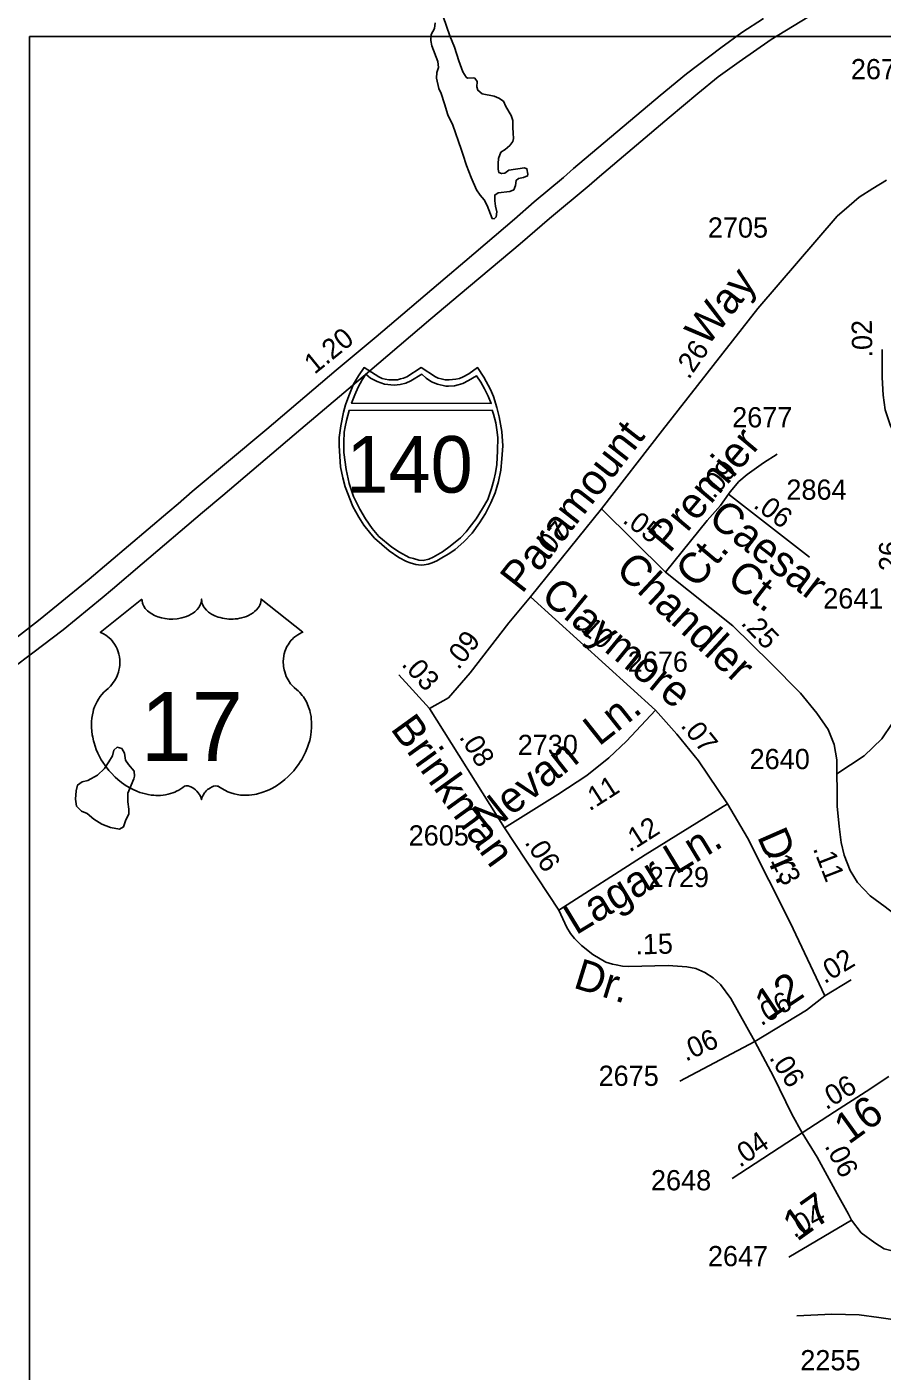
# Model space of a CAD drawing. Extents: x 2290055 to 2389491, y 66597 to 237875.
# Drawn here: x 2334306 to 2336946, y 204097 to 208250 of the extents above; entities that cross this region are included whole.
import ezdxf

# ---------------------------------------------------------------- set-up
doc = ezdxf.new("R2010")
doc.units = 0
for name, color, linetype in [('Exist Hydrographic Pond Under 1500 Sq Ft', 7, 'Continuous'), ('Exist Road Non-System Type 51', 7, 'Continuous'), ('Exist Road Primary Interstate Divided Center Attributed', 7, 'Continuous'), ('Exist Road Primary Interstate Mileage Hundredths English Label', 7, 'Continuous'), ('Exist Road Primary Interstate Shield CELL', 7, 'Continuous'), ('Exist Road Primary Interstate Shield Number Label', 7, 'Continuous'), ('Exist Road Primary US Shield CELL', 7, 'Continuous'), ('Exist Road Primary US Shield Number Label', 7, 'Continuous'), ('Exist Road Secondary Mileage Hundredths English Label', 7, 'Continuous'), ('Exist Road Secondary Type 51 Attributed', 7, 'Continuous'), ('Exist Road Secondary Type 51 Label', 7, 'Continuous'), ('Exist Road Secondary Type 51 Number Label', 7, 'Continuous'), ('Map Preparation Inset Cut Line', 7, 'Continuous')]:
    doc.layers.add(name, color=color, linetype=linetype)

msp = doc.modelspace()

# ---------------------------------------------------------------- linework, layer by layer
at = {"layer": 'Exist Hydrographic Pond Under 1500 Sq Ft'}
for points in [[(2335748.7, 207656.7), (2335741.9, 207657.8), (2335726.9, 207697.6), (2335717.4, 207715.8), (2335704.7, 207729.9), (2335693.7, 207746.8), (2335676.9, 207784.2), (2335662.7, 207821.7), (2335651.2, 207856.4), (2335646.7, 207872.4), (2335620.4, 207946.5), (2335605.7, 207978.5), (2335595.4, 208011.8), (2335584.4, 208043.5), (2335577.9, 208059.9), (2335570.7, 208091.6), (2335570.9, 208108.6), (2335576.7, 208124.2), (2335574.2, 208142.9), (2335556.4, 208191.4), (2335553.2, 208207.6), (2335554.2, 208225.7), (2335563.9, 208244.7), (2335565.9, 208261.9)], [(2335590.4, 208282), (2335611.4, 208222.4), (2335625.4, 208187.1), (2335639.4, 208145.3), (2335651.9, 208110.9), (2335661.4, 208094.5), (2335666.4, 208091.1), (2335684.2, 208092.1), (2335688.9, 208091.3), (2335695.4, 208081.3), (2335694.7, 208064.6), (2335697.9, 208053.8), (2335711.7, 208043.1), (2335747.9, 208035.9), (2335763.2, 208030), (2335776.7, 208020.6), (2335784.2, 208004.2), (2335800.9, 207975.7), (2335805.9, 207960.9), (2335805.7, 207938.5), (2335807.4, 207921.3), (2335807.9, 207905.3), (2335806.4, 207895.9), (2335796.4, 207883.1), (2335782.2, 207871.1), (2335769.2, 207862.5), (2335761.9, 207843.4), (2335760.9, 207827.9), (2335760.9, 207809.9), (2335762.4, 207800.2), (2335771.2, 207796.4), (2335781.4, 207798.3), (2335793.7, 207806.6), (2335842.4, 207814.7), (2335849.4, 207811.4), (2335852.4, 207795), (2335851.4, 207789.4), (2335839.2, 207784.7), (2335823.4, 207781.6), (2335815.9, 207775.7), (2335814.4, 207760.1), (2335808.7, 207746.4), (2335796.9, 207741.3), (2335760.9, 207737), (2335750.4, 207730.2), (2335750.4, 207712.3), (2335752.2, 207696), (2335756.7, 207678.1), (2335754.9, 207662.5), (2335748.7, 207656.7)], [(2334591, 205771.5), (2334564, 205776.7), (2334536.7, 205787), (2334512.7, 205802), (2334491.7, 205819.9), (2334473.7, 205827.4), (2334458.5, 205842.8), (2334455.7, 205863.6), (2334457.5, 205890.3), (2334462.2, 205907.8), (2334476.5, 205917.1), (2334493.7, 205921.8), (2334523.7, 205937.7), (2334545.2, 205958.9), (2334559, 205979.3), (2334569.5, 205997.8), (2334574.2, 206015.7), (2334584.5, 206024.4), (2334598.2, 206020.8), (2334606.7, 206006), (2334610.2, 205984.1), (2334619.2, 205970.8), (2334636.7, 205950.1), (2334637.5, 205934.7), (2334635.5, 205927.3), (2334617, 205882.1), (2334617, 205856), (2334620.2, 205833), (2334620, 205817.6), (2334611.5, 205799.7), (2334604, 205778.2), (2334591, 205771.5)]]:
    msp.add_lwpolyline(points, dxfattribs=at)
at = {"layer": 'Exist Road Non-System Type 51'}
msp.add_lwpolyline([(2336683, 204268), (2336791.1, 204273.2), (2336875.4, 204270.6), (2336936, 204262.7), (2336994, 204254.8), (2337049.4, 204236.3), (2337129.7, 204206)], dxfattribs=at)
at = {"layer": 'Exist Road Primary Interstate Divided Center Attributed'}
for points in [[(2336740.6, 208294.4), (2336604.1, 208210.5), (2336505.3, 208141.8), (2336440.3, 208095.7), (2336377.2, 208043.8), (2336288.9, 207970.2), (2336073.3, 207787.4), (2336041.8, 207759.4), (2335918.8, 207657.3), (2335828.4, 207579.5), (2335643.6, 207424), (2335553.2, 207347.6), (2335357.5, 207181.2), (2335151.4, 207007.4), (2334910.7, 206802.4), (2334847.6, 206749.1), (2334661.4, 206590.9), (2334569.6, 206513), (2334537.7, 206486.1), (2334417.1, 206387.2), (2334323.9, 206315.7), (2334261.2, 206269.2)], [(2336580.1, 208275.9), (2336513.4, 208232), (2336448.4, 208185), (2336342, 208104.5), (2336260.7, 208037.6), (2335993.6, 207812.1), (2335962.9, 207784.3), (2335872.2, 207709.2), (2335811.4, 207656.2), (2335658, 207525.1), (2335597.2, 207473.9), (2335383.7, 207292.2), (2335261, 207189.5), (2335046.8, 207007.1), (2334921.7, 206903.1), (2334815.8, 206814.6), (2334772.5, 206776.7), (2334740.6, 206749.6), (2334619.7, 206646.7), (2334497.6, 206543.9), (2334402.6, 206465.7), (2334341.1, 206416.3), (2334276.3, 206365.9)]]:
    msp.add_lwpolyline(points, dxfattribs=at)
at = {"layer": 'Exist Road Primary Interstate Shield CELL'}
for points in [[(2335522.5, 206587), (2335532, 206587.9), (2335544.7, 206590.4), (2335557.1, 206594.5), (2335571.2, 206600.7), (2335592.1, 206612.2), (2335608.8, 206622.1), (2335628.2, 206635), (2335654.3, 206658.8), (2335680.3, 206686.2), (2335703.3, 206717.2), (2335721.6, 206746.2), (2335737.6, 206779.4), (2335751.1, 206810.3), (2335761.7, 206845.6), (2335768.8, 206879.9), (2335772.4, 206915.6), (2335774.7, 206955.1), (2335772.1, 206999.7), (2335764.3, 207045.2), (2335757, 207073.6), (2335746, 207107.5), (2335737, 207129.2), (2335716.2, 207167.6), (2335697.4, 207197.2), (2335670.2, 207178.1), (2335652.4, 207168.6), (2335641.6, 207163.8), (2335630.4, 207161.6), (2335609.9, 207159.1), (2335597.1, 207159.7), (2335585.1, 207162.4), (2335575, 207164.6), (2335566.7, 207168.6), (2335522.5, 207197.2), (2335478.2, 207168.6), (2335468.9, 207164.4), (2335459.4, 207162.4), (2335450.3, 207159.8), (2335435.2, 207159.1), (2335423.6, 207159.5), (2335411.7, 207161.6), (2335402.3, 207163.6), (2335391.8, 207168.6), (2335346.7, 207197.2), (2335329, 207171.5), (2335314.5, 207146.1), (2335299.2, 207110.2), (2335289.6, 207082.4), (2335282.8, 207059.5), (2335274.5, 207017.5), (2335270.1, 206981), (2335269.4, 206955.1), (2335274.1, 206890.6), (2335281.2, 206856.3), (2335288.4, 206828.5), (2335312.3, 206768.4), (2335330.2, 206734.8), (2335345.6, 206710.7), (2335367.2, 206683.5), (2335378.9, 206670.5), (2335423.7, 206631.4), (2335453.6, 206610.9), (2335477.5, 206598), (2335488.8, 206593.7), (2335506.3, 206588.8)], [(2335352.1, 207176.5), (2335341.1, 207159.6), (2335328.4, 207136.7), (2335318.3, 207113.1), (2335307.9, 207086.9), (2335739.5, 207086.7), (2335729.4, 207109.2), (2335718.7, 207131.7), (2335707.4, 207152.3), (2335693.7, 207172.2), (2335669.5, 207156.9), (2335651.9, 207148.6), (2335637.7, 207143.7), (2335625.7, 207141), (2335607.1, 207139.5), (2335598.8, 207140), (2335572.9, 207145.9), (2335555.3, 207153.1), (2335538.6, 207164.2), (2335525.1, 207176.9), (2335490.9, 207156.2), (2335475.7, 207149.6), (2335458.3, 207145.1), (2335439.2, 207142.7), (2335409.8, 207145.9), (2335386.7, 207153.9), (2335366.8, 207164.2)], [(2335742, 207065.4), (2335746.6, 207053.3), (2335753, 207026.2), (2335756.3, 207005.4), (2335759.8, 206981.4), (2335758.6, 206940.3), (2335756.6, 206897.7), (2335752.7, 206872.5), (2335747.4, 206849.5), (2335740.3, 206824.1), (2335728.8, 206790.2), (2335712.8, 206761.6), (2335693, 206729.8), (2335671.5, 206701.9), (2335662.2, 206690.3), (2335644.4, 206671.7), (2335612.2, 206645.8), (2335588.7, 206628.2), (2335560.5, 206611.6), (2335546.2, 206605.2), (2335529.6, 206601.7), (2335515.9, 206602.7), (2335499.2, 206607.1), (2335485.8, 206610.8), (2335456.4, 206626.7), (2335432.5, 206642.6), (2335392.7, 206675.2), (2335371.3, 206700.4), (2335351.2, 206729.7), (2335333.4, 206759.8), (2335314.3, 206799.5), (2335300.8, 206839.4), (2335291, 206882.5), (2335284.4, 206935.1), (2335283.7, 206967.2), (2335285.7, 206998), (2335288.6, 207014.2), (2335292.5, 207034.3), (2335300.4, 207065.2)]]:
    msp.add_lwpolyline(points, close=True, dxfattribs=at)
at = {"layer": 'Exist Road Primary US Shield CELL'}
msp.add_lwpolyline([(2334660.8, 206481.7), (2334661.1, 206476.4), (2334662.4, 206470), (2334663.4, 206466.8), (2334666.4, 206460.5), (2334671.2, 206453.2), (2334678, 206446), (2334685.7, 206439.7), (2334690.9, 206436.3), (2334699.6, 206431.6), (2334709.6, 206427.4), (2334720.7, 206424.2), (2334732, 206421.9), (2334744.4, 206420.6), (2334756.6, 206420.3), (2334769.8, 206421.3), (2334784.4, 206424.1), (2334791.1, 206425.9), (2334798.7, 206428.5), (2334805.6, 206431.4), (2334813.3, 206435.5), (2334819.5, 206439.4), (2334824.3, 206442.9), (2334831.1, 206449.5), (2334836.6, 206456.2), (2334838.8, 206460), (2334840.8, 206463.7), (2334843.5, 206471.4), (2334844.3, 206474.8), (2334844.8, 206481.9), (2334845.3, 206476), (2334845.9, 206472.2), (2334846.9, 206468.6), (2334848.4, 206464.7), (2334851.1, 206459.3), (2334854.1, 206454.7), (2334859.9, 206447.9), (2334863.4, 206444.6), (2334866.7, 206441.9), (2334875.4, 206435.9), (2334885.7, 206430.8), (2334890.7, 206428.6), (2334895.8, 206426.7), (2334902.4, 206424.8), (2334909.1, 206423.2), (2334915.8, 206422), (2334922.6, 206421), (2334929.6, 206420.5), (2334935.3, 206420.3), (2334942.3, 206420.4), (2334948.8, 206420.8), (2334955.4, 206421.6), (2334962.7, 206422.8), (2334968.5, 206424.1), (2334976.3, 206426.1), (2334983.3, 206428.6), (2334989.4, 206431.3), (2334997.4, 206435.5), (2335003.8, 206439.5), (2335008.5, 206443.3), (2335014.2, 206448.5), (2335019.5, 206454.6), (2335022.6, 206459.1), (2335024.8, 206463.7), (2335026.9, 206468.6), (2335028.1, 206473.8), (2335028.7, 206478.3), (2335028.8, 206482.1), (2335157.4, 206379.6), (2335154.4, 206378.5), (2335147.4, 206375.1), (2335141.9, 206371.8), (2335133, 206365.6), (2335129.2, 206362.1), (2335125.4, 206358.6), (2335121.9, 206354.8), (2335118.9, 206351.2), (2335115.1, 206346), (2335111.8, 206340.9), (2335108.5, 206335.2), (2335106.1, 206330.2), (2335102.2, 206319.9), (2335100.3, 206313.4), (2335099.1, 206307.8), (2335097.6, 206296.3), (2335097.2, 206290.9), (2335097.2, 206285.5), (2335097.5, 206279.8), (2335098, 206274.3), (2335099, 206268.6), (2335099.9, 206263.6), (2335101.5, 206257.4), (2335103.8, 206250.3), (2335106.6, 206243.4), (2335112.5, 206232.2), (2335120, 206220.8), (2335125.4, 206214.4), (2335130.7, 206209), (2335138.7, 206202.3), (2335143, 206198.5), (2335147.9, 206193.5), (2335156, 206184.2), (2335159.2, 206179.8), (2335162.5, 206174.8), (2335165.6, 206169.7), (2335168.6, 206164.3), (2335171, 206159.5), (2335175.5, 206148.5), (2335178.9, 206137.8), (2335180.4, 206132.1), (2335182.8, 206119.5), (2335183.7, 206113.3), (2335184.7, 206101), (2335184.7, 206086.1), (2335183.6, 206071.9), (2335180.9, 206055.5), (2335178.7, 206045.6), (2335175.3, 206034.1), (2335172.1, 206024.2), (2335166.2, 206009.5), (2335161, 205998.8), (2335154.2, 205986.4), (2335149.6, 205978.9), (2335144.2, 205970.8), (2335137.4, 205961.5), (2335129.5, 205951.7), (2335120, 205941.2), (2335112.4, 205933.6), (2335102.3, 205924.6), (2335096.3, 205919.6), (2335087.6, 205913.1), (2335075.8, 205905.2), (2335064.1, 205898.4), (2335054.1, 205893.3), (2335045.3, 205889.5), (2335033.9, 205885.2), (2335014.9, 205879.9), (2335008, 205878.5), (2334999.8, 205877.3), (2334992.1, 205876.5), (2334984.7, 205876.1), (2334974.7, 205876.1), (2334964.7, 205876.8), (2334955.3, 205878.2), (2334945.5, 205880.2), (2334935.3, 205883.3), (2334926, 205886.9), (2334916.5, 205891.6), (2334900.6, 205901.6), (2334896, 205904), (2334893.4, 205904.7), (2334887.3, 205905), (2334881.5, 205903.8), (2334875.6, 205901.4), (2334872, 205899.5), (2334867.3, 205896.4), (2334863.6, 205893.5), (2334859.2, 205889.4), (2334856.2, 205885.9), (2334853.9, 205883.1), (2334849.4, 205876.1), (2334847.8, 205872.7), (2334846.1, 205868.4), (2334844.7, 205862), (2334842.6, 205870), (2334840.3, 205875.4), (2334837.5, 205879.9), (2334834.7, 205884), (2334830.2, 205889.1), (2334826.2, 205893), (2334821.3, 205896.9), (2334816.2, 205900.1), (2334812, 205902.2), (2334808.2, 205903.6), (2334803.6, 205904.8), (2334799.8, 205905.1), (2334796.7, 205905), (2334792.4, 205904), (2334786.6, 205899.8), (2334781.1, 205896), (2334775.1, 205892.3), (2334767.9, 205888.5), (2334762.7, 205886.1), (2334756.5, 205883.7), (2334749.2, 205881.2), (2334741.3, 205879.2), (2334733.2, 205877.6), (2334726, 205876.4), (2334718.3, 205875.7), (2334711.4, 205875.5), (2334704.2, 205875.6), (2334697.5, 205876.1), (2334689.6, 205876.8), (2334679.9, 205878.3), (2334671.9, 205880.1), (2334663.4, 205882.4), (2334654.6, 205885.1), (2334645.3, 205888.7), (2334633.6, 205893.8), (2334625.5, 205897.9), (2334612.6, 205905.3), (2334597.6, 205915.7), (2334586.2, 205924.9), (2334577.9, 205932.4), (2334565.7, 205944.9), (2334558.5, 205953), (2334547.2, 205967.6), (2334540, 205978.2), (2334535.4, 205985.9), (2334528.5, 205998.4), (2334524.8, 206006.2), (2334519.9, 206017.6), (2334516.1, 206028), (2334512.9, 206037.9), (2334511.2, 206044.2), (2334508.7, 206055.2), (2334507.3, 206063.1), (2334505.8, 206073.8), (2334505, 206085.1), (2334504.9, 206095.5), (2334505.1, 206104.2), (2334506.1, 206114.3), (2334507.8, 206125), (2334509.9, 206134.2), (2334511.7, 206140.8), (2334514.5, 206148.8), (2334518.1, 206157.7), (2334522.3, 206166.2), (2334526.4, 206173.3), (2334531.5, 206180.9), (2334536.5, 206187.4), (2334543.1, 206194.5), (2334549.9, 206201), (2334556.2, 206206.1), (2334563.6, 206213.4), (2334567.5, 206217.8), (2334572.2, 206224), (2334575.9, 206229.7), (2334578.8, 206234.8), (2334582.8, 206242.3), (2334585.1, 206247.9), (2334588.1, 206256.6), (2334589.6, 206262.7), (2334591.1, 206270.5), (2334592.1, 206277.9), (2334592.4, 206287.1), (2334592.2, 206294.7), (2334591.2, 206303.6), (2334589.6, 206312.1), (2334587.5, 206319.5), (2334584.3, 206328), (2334581.4, 206334.3), (2334576.5, 206342.7), (2334571, 206350.5), (2334565.4, 206356.9), (2334559.7, 206362.6), (2334554.2, 206366.9), (2334549, 206370.6), (2334542.5, 206374.5), (2334536.2, 206377.6), (2334532.2, 206379.2)], close=True, dxfattribs=at)
at = {"layer": 'Exist Road Secondary Type 51 Attributed'}
for p, q in [((2336471.6, 206806), (2336722, 206612)), ((2336277.1, 206565.6), (2336079.8, 206760.8)), ((2336850.6, 205305.8), (2336769.5, 205256.4)), ((2336553, 205115.8), (2336321.9, 204992.9)), ((2336483.7, 204692.1), (2336699.6, 204833.8)), ((2336851.5, 204563.2), (2336658.1, 204449.3))]:
    msp.add_line(p, q, dxfattribs=at)
for points in [[(2336079.8, 206760.8), (2336268.2, 207004), (2336562.9, 207380), (2336807.8, 207664.6), (2336844.9, 207696.8), (2336875.8, 207724), (2336917.8, 207750), (2336959.9, 207776)], [(2336806.4, 205942.8), (2336891.2, 205998), (2336945.4, 206050.1), (2336977.4, 206098.2), (2337003.7, 206152.2), (2337016.2, 206187.6), (2337025.2, 206237.3), (2337025, 206360.7), (2337031.3, 206547.4), (2337037.1, 206766.2), (2337030.8, 206893.4), (2337017.3, 206932), (2336998.9, 206969.5), (2336972.6, 207017), (2336955.8, 207066.4), (2336949.6, 207112.2), (2336946.2, 207166.7), (2336946.2, 207252.8)], [(2336471.6, 206806), (2336476.7, 206813.2), (2336504.2, 206844.9), (2336529.8, 206867.4), (2336580.2, 206903.5), (2336622, 206929.8)], [(2336277.1, 206565.6), (2336406.5, 206725.2), (2336447.2, 206771.3), (2336471.6, 206806)], [(2335861, 206488.9), (2336079.8, 206760.8)], [(2336806.4, 205942.8), (2336806.3, 205986), (2336798.6, 206032.5), (2336779.3, 206078.9), (2336744.4, 206129.2), (2336694.1, 206191.2), (2336601.7, 206284.7), (2336485.1, 206399.4), (2336277.1, 206565.6)], [(2335549, 206144.6), (2335606.9, 206176.8), (2335674.4, 206254), (2335793.4, 206408.5), (2335861, 206488.9)], [(2336246.9, 206139.4), (2335861, 206488.9)], [(2335549, 206144.6), (2335454.4, 206248.1)], [(2335780.5, 205775.8), (2335549, 206144.6)], [(2335780.5, 205775.8), (2335944.6, 205878.7), (2336034.6, 205936.7), (2336102.2, 205991.4), (2336156.9, 206042.9), (2336246.9, 206139.4)], [(2336468.8, 205849.8), (2336378.9, 205982.8), (2336312.5, 206065.1), (2336246.9, 206139.4)], [(2337005, 205493.4), (2336955.7, 205531.8), (2336909.8, 205565.2), (2336870.3, 205606.9), (2336847.6, 205643.9), (2336829.1, 205691.4), (2336819.4, 205730.3), (2336813.7, 205779.8), (2336807.8, 205842.4), (2336807.8, 205890.3), (2336806.4, 205942.8)], [(2335947.8, 205521.5), (2336214.7, 205692.1), (2336468.8, 205849.8)], [(2336769.5, 205256.4), (2336662.1, 205482.9), (2336530.4, 205744.5), (2336468.8, 205849.8)], [(2335947.8, 205521.5), (2335780.5, 205775.8)], [(2336553, 205115.8), (2336478.6, 205248.1), (2336447.2, 205291.1), (2336424.9, 205312.1), (2336399.3, 205329.1), (2336371.5, 205340.5), (2336343.1, 205345.7), (2336285.3, 205350.6), (2336163, 205347.3), (2336144.5, 205348.6), (2336124.9, 205352.7), (2336113.4, 205354.7), (2336093.5, 205360.6), (2336052.6, 205383.8), (2336017.5, 205411.8), (2335996, 205433.3), (2335984.3, 205449.4), (2335972.9, 205468.1), (2335947.8, 205521.5)], [(2336769.5, 205256.4), (2336712.7, 205212.6), (2336553, 205115.8)], [(2336699.6, 204833.8), (2336667.6, 204891.3), (2336610.7, 205007), (2336553, 205115.8)], [(2336699.6, 204833.8), (2336798.8, 204897.9), (2336897, 204961.5), (2336967.1, 205007)], [(2336851.5, 204563.2), (2336842, 204582.1), (2336807.9, 204644.7), (2336745.3, 204758.5), (2336699.6, 204833.8)], [(2337282, 204397), (2337253, 204412.9), (2337201.2, 204432), (2337155.4, 204443.1), (2337126.4, 204447.4), (2337084.7, 204453.1), (2337046.7, 204456.9), (2337001.2, 204462.6), (2336953, 204475), (2336923.3, 204493.2), (2336881.1, 204524.8), (2336851.5, 204563.2)]]:
    msp.add_lwpolyline(points, dxfattribs=at)
at = {"layer": 'Map Preparation Inset Cut Line'}
msp.add_lwpolyline([(2334313.2, 192135.8), (2334313.2, 208219.9), (2345070.4, 208219.9), (2345070.4, 203348), (2354753, 203348), (2354753, 199924.5), (2369645.2, 199924.5), (2369645.2, 192135.8), (2354753, 192135.8)], close=True, dxfattribs=at)

# ---------------------------------------------------------------- texts
at = {"layer": 'Exist Road Primary Interstate Mileage Hundredths English Label'}
msp.add_text('1.20', height=62.5, rotation=39.0289, dxfattribs=at).set_placement((2335193.7, 207174.6))
at = {"layer": 'Exist Road Primary Interstate Shield Number Label'}
msp.add_text('140', height=175, dxfattribs=at).set_placement((2335291.9, 206810.8))
at = {"layer": 'Exist Road Primary US Shield Number Label'}
msp.add_text('17', height=212.5, dxfattribs=at).set_placement((2334656.5, 205982.4))
at = {"layer": 'Exist Road Secondary Mileage Hundredths English Label'}
for s, rotation, p in [('.02', 90.9321, (2336916.2, 207228.9)), ('.26', 55.8363, (2336349.3, 207158.2)), ('.09', 50.8312, (2336427.3, 206789.1)), ('.06', 322.9801, (2336545.7, 206767.2)), ('.07', 49.3795, (2335910.1, 206600.4)), ('.05', 323.428, (2336141.8, 206720.5)), ('.26', 90, (2336999.2, 206545.3)), ('.25', 314.044, (2336507.7, 206406)), ('.09', 52.3908, (2335638, 206261.1)), ('.10', 317.8373, (2335996.3, 206401.4)), ('.03', 312.389, (2335459.8, 206279)), ('.07', 308.8866, (2336321.9, 206090.3)), ('.08', 302.1241, (2335638.5, 206056)), ('.11', 32.7511, (2336042.9, 205825.6)), ('.12', 32.5766, (2336166.9, 205698.5)), ('.06', 303.3378, (2335840.7, 205730.3)), ('.13', 296.7243, (2336590.3, 205695.8)), ('.11', 291.2505, (2336731.8, 205711.6)), ('.15', 1.5492, (2336184.9, 205384)), ('.02', 31.3791, (2336768.4, 205292)), ('.06', 29.786, (2336572.6, 205162.1)), ('.06', 24.1072, (2336339.9, 205052.9)), ('.06', 302.9696, (2336595.9, 205065)), ('.06', 30.8015, (2336773.2, 204902.7)), ('.04', 34.804, (2336507, 204724.6)), ('.06', 297.0507, (2336767.5, 204793)), ('.04', 28.0338, (2336674.3, 204507.3))]:
    msp.add_text(s, height=62.5, rotation=rotation, dxfattribs=at).set_placement(p)
at = {"layer": 'Exist Road Secondary Type 51 Label'}
for s, rotation, p in [('Way', 52.0328, (2336405.6, 207258.4)), ('Paramount', 51.9776, (2335834.4, 206496)), ('Premier', 49.9157, (2336289.7, 206621.3)), ('Caesar', 322.4314, (2336404.7, 206721.5)), ('Ct.', 49.9157, (2336373.4, 206511.4)), ('Chandler', 317.0959, (2336119.2, 206567.5)), ('Ct.', 322.4314, (2336461.9, 206536)), ('Claymore', 320.7412, (2335888, 206483.6)), ('Nevan  Ln.', 38.4651, (2335729.2, 205753.3)), ('Brinkman', 305.9291, (2335426.2, 206081.3)), ('Dr.', 293.6588, (2336559.2, 205748.6)), ('Lagar Ln.', 31.1734, (2336000.9, 205442.8)), ('Dr.', 342.7505, (2335989.4, 205282.5)), ('12', 33.6901, (2336594.2, 205178.3)), ('16', 35.8377, (2336842.8, 204795.3)), ('17', 35.5377, (2336683.4, 204495.7))]:
    msp.add_text(s, height=95, rotation=rotation, dxfattribs=at).set_placement(p)
at = {"layer": 'Exist Road Secondary Type 51 Number Label'}
for s, p in [('2678', (2336849.7, 208088)), ('2705', (2336408.1, 207598.7)), ('2677', (2336483.2, 207012.6)), ('2864', (2336650.6, 206789)), ('2641', (2336764.3, 206452.9)), ('2676', (2336160.7, 206257.6)), ('2730', (2335821, 206000.4)), ('2640', (2336537.1, 205956.8)), ('2605', (2335484.3, 205720.8)), ('2729', (2336225.7, 205592.3)), ('2675', (2336070.7, 204978.3)), ('2648', (2336232.5, 204655.7)), ('2647', (2336408.3, 204421.3)), ('2255', (2336693.6, 204099.7))]:
    msp.add_text(s, height=62.5, dxfattribs=at).set_placement(p)

doc.saveas('drawing.dxf')
